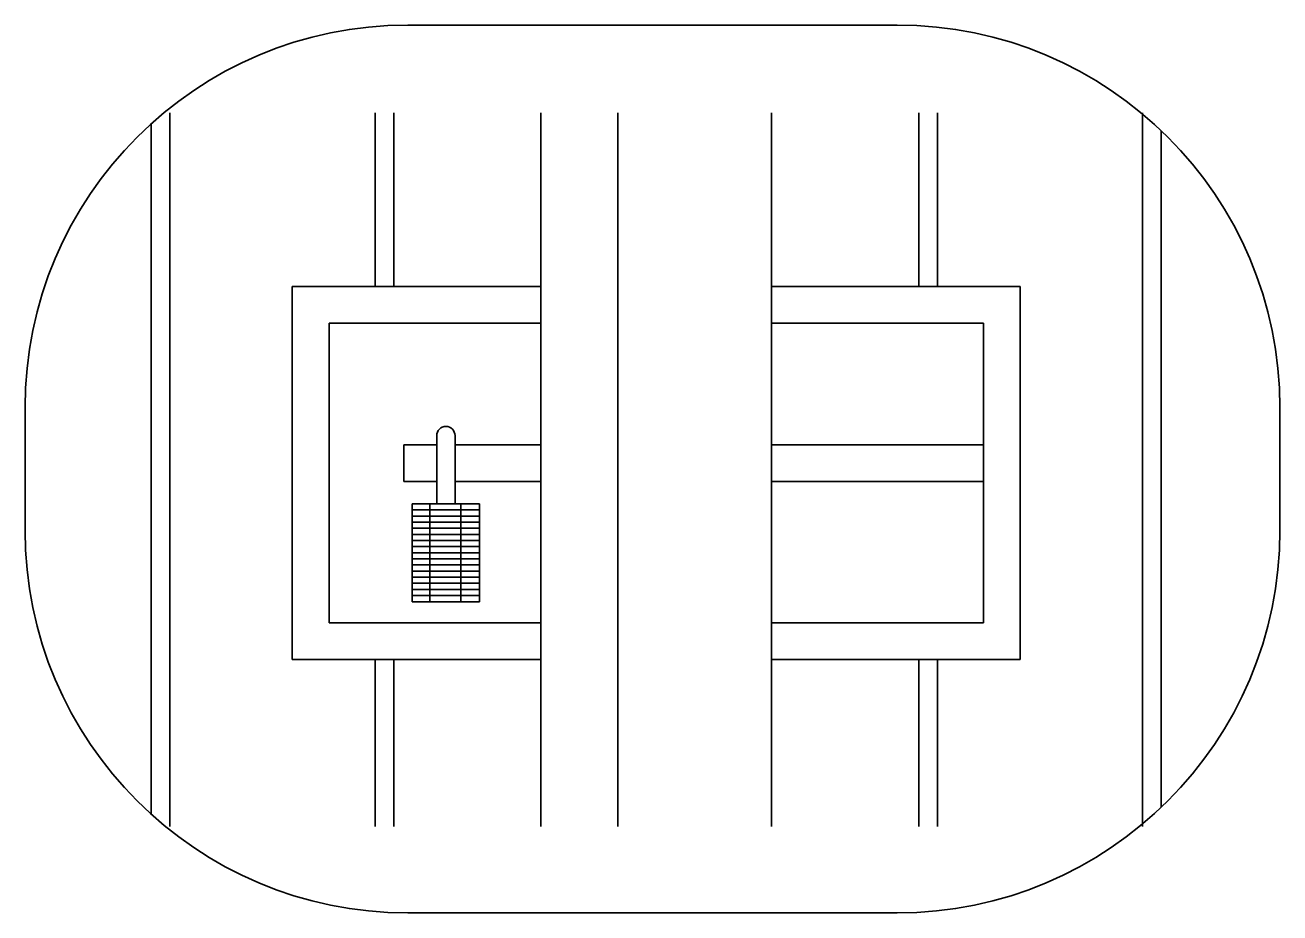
# Model space of a CAD drawing. Extents: x 6710407 to 6714861, y 1868090 to 1871317.
# Drawn here: x 6713069 to 6713233, y 1868089.7 to 1868205.8 of the extents above; entities that cross this region are included whole.
import ezdxf

# ---------------------------------------------------------------- set-up
doc = ezdxf.new("R2010")
doc.units = 0
doc.layers.add('Misc CnstDet(22)', color=7, linetype='Continuous')

msp = doc.modelspace()

# ---------------------------------------------------------------- linework, layer by layer
at = {"layer": 'Misc CnstDet(22)'}
for p, q in [((6713119.04, 1868205.83), (6713183.03, 1868205.83)), ((6713136.44, 1868194.34), (6713136.44, 1868122.88)), ((6713146.5, 1868194.34), (6713146.5, 1868171.64)), ((6713146.5, 1868194.34), (6713146.5, 1868171.64)), ((6713166.61, 1868194.34), (6713166.61, 1868122.88)), ((6713103.96, 1868122.88), (6713103.96, 1868171.64)), ((6713103.96, 1868171.64), (6713136.44, 1868171.64)), ((6713146.5, 1868171.64), (6713146.5, 1868127.68)), ((6713166.61, 1868171.64), (6713199.1, 1868171.64)), ((6713199.1, 1868171.64), (6713199.1, 1868122.88)), ((6713108.76, 1868127.68), (6713108.76, 1868166.84)), ((6713108.76, 1868166.84), (6713136.44, 1868166.84)), ((6713166.61, 1868166.84), (6713194.3, 1868166.84)), ((6713194.3, 1868166.84), (6713194.3, 1868127.68)), ((6713069.04, 1868139.73), (6713069.04, 1868155.83)), ((6713233.03, 1868155.83), (6713233.03, 1868139.73)), ((6713118.52, 1868146.15), (6713118.52, 1868150.95)), ((6713122.83, 1868150.95), (6713118.52, 1868150.95)), ((6713122.83, 1868152.15), (6713122.83, 1868143.23)), ((6713125.23, 1868152.15), (6713125.23, 1868143.23)), ((6713136.44, 1868150.95), (6713125.23, 1868150.95)), ((6713194.3, 1868150.95), (6713166.61, 1868150.95)), ((6713122.83, 1868146.15), (6713118.52, 1868146.15)), ((6713136.44, 1868146.15), (6713125.23, 1868146.15)), ((6713194.3, 1868146.15), (6713166.61, 1868146.15)), ((6713122.83, 1868143.23), (6713119.63, 1868143.23)), ((6713119.63, 1868143.23), (6713119.63, 1868130.43)), ((6713121.92, 1868143.23), (6713121.92, 1868130.43)), ((6713122.83, 1868143.23), (6713125.23, 1868143.23)), ((6713125.23, 1868143.23), (6713128.43, 1868143.23)), ((6713125.97, 1868143.23), (6713125.97, 1868130.43)), ((6713128.43, 1868143.23), (6713128.43, 1868130.43)), ((6713128.43, 1868142.43), (6713119.63, 1868142.43)), ((6713128.43, 1868141.63), (6713119.63, 1868141.63)), ((6713128.43, 1868140.83), (6713119.63, 1868140.83)), ((6713128.43, 1868140.03), (6713119.63, 1868140.03)), ((6713128.43, 1868139.23), (6713119.63, 1868139.23)), ((6713128.43, 1868138.43), (6713119.63, 1868138.43)), ((6713128.43, 1868137.63), (6713119.63, 1868137.63)), ((6713128.43, 1868136.83), (6713119.63, 1868136.83)), ((6713128.43, 1868136.03), (6713119.63, 1868136.03)), ((6713128.43, 1868135.23), (6713119.63, 1868135.23)), ((6713128.43, 1868134.43), (6713119.63, 1868134.43)), ((6713128.43, 1868133.63), (6713119.63, 1868133.63)), ((6713128.43, 1868132.83), (6713119.63, 1868132.83)), ((6713128.43, 1868132.03), (6713119.63, 1868132.03)), ((6713128.43, 1868131.23), (6713119.63, 1868131.23)), ((6713119.63, 1868130.43), (6713128.43, 1868130.43)), ((6713136.44, 1868127.68), (6713108.76, 1868127.68)), ((6713146.5, 1868122.88), (6713146.5, 1868127.68)), ((6713194.3, 1868127.68), (6713166.61, 1868127.68)), ((6713136.44, 1868122.88), (6713103.96, 1868122.88)), ((6713136.44, 1868122.88), (6713136.44, 1868101.04)), ((6713199.1, 1868122.88), (6713166.61, 1868122.88)), ((6713166.61, 1868122.88), (6713166.61, 1868101.04)), ((6713183.03, 1868089.73), (6713119.04, 1868089.73))]:
    msp.add_line(p, q, dxfattribs=at)
for points in [[(6713087.96, 1868194.34), (6713087.96, 1868101.04)], [(6713114.78, 1868171.64), (6713114.78, 1868194.34)], [(6713117.22, 1868194.34), (6713117.22, 1868171.64)], [(6713185.83, 1868194.34), (6713185.83, 1868171.64)], [(6713188.27, 1868171.64), (6713188.27, 1868194.34)], [(6713215.09, 1868194.34), (6713215.09, 1868101.04)], [(6713085.52, 1868102.63), (6713085.52, 1868192.93)], [(6713217.53, 1868103.54), (6713217.53, 1868192.02)], [(6713114.78, 1868101.04), (6713114.78, 1868122.88)], [(6713117.22, 1868122.88), (6713117.22, 1868101.04)], [(6713146.5, 1868122.88), (6713146.5, 1868101.04)], [(6713146.5, 1868122.88), (6713146.5, 1868101.04)], [(6713185.83, 1868122.88), (6713185.83, 1868101.04)], [(6713188.27, 1868101.04), (6713188.27, 1868122.88)]]:
    msp.add_lwpolyline(points, dxfattribs=at)
for centre, radius, start, end in [((6713119.04, 1868155.83), 50, 90, 180), ((6713183.03, 1868155.83), 50, 0, 90), ((6713124.03, 1868152.15), 1.2, 0.004, 180), ((6713124.03, 1868152.15), 1.2, 359.996, 0), ((6713119.04, 1868139.73), 50, 180, 270), ((6713183.03, 1868139.73), 50, 270, 0)]:
    msp.add_arc(centre, radius, start, end, dxfattribs=at)

doc.saveas('drawing.dxf')
